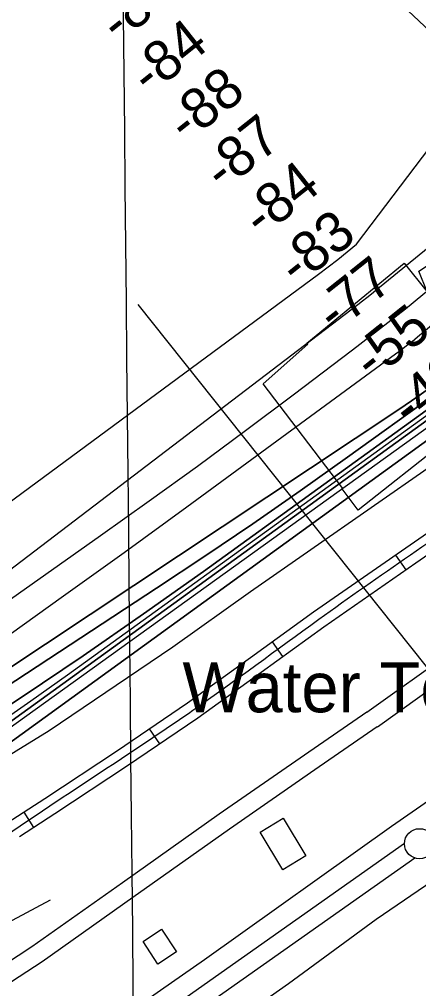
# Model space of a CAD drawing. Extents: x 3625074 to 3663148, y 511451 to 537151.
# Drawn here: x 3644919 to 3645581, y 520518 to 522124 of the extents above; entities that cross this region are included whole.
import ezdxf

# ---------------------------------------------------------------- set-up
doc = ezdxf.new("R2010")
doc.units = 0
for name, color, linetype in [('V-BLDG-OTLN', 7, 'Continuous'), ('V-DOMW-IDEN', 7, 'Continuous'), ('V-GRID-MAJR', 7, 'Continuous'), ('V-LEVE-TOET', 7, 'Continuous'), ('V-RIVR-EDGE', 7, 'Continuous'), ('V-RIVR-RANG', 7, 'Continuous'), ('V-ROAD-CNTR', 7, 'Continuous'), ('V-RRAP-RVMT', 7, 'Continuous'), ('V-SURV-LINE', 7, 'Continuous'), ('V-TOPO-DPTH', 7, 'Continuous'), ('V-TOPO-MAJR', 7, 'Continuous'), ('V-TOPO-MINR', 7, 'Continuous'), ('V-TOPO-WATR', 7, 'Continuous'), ('V-UTIL-LINE', 7, 'Continuous')]:
    doc.layers.add(name, color=color, linetype=linetype)

msp = doc.modelspace()

# ---------------------------------------------------------------- linework, layer by layer
at = {"layer": 'V-BLDG-OTLN'}
for points in [[(3645356.6, 520800.7), (3645394.3, 520738.3), (3645355.8, 520715), (3645318.1, 520777.4)], [(3645154.7, 520616.4), (3645179.4, 520578.9), (3645148.7, 520558.7), (3645124, 520596.2)]]:
    msp.add_lwpolyline(points, close=True, dxfattribs=at)
at = {"layer": 'V-GRID-MAJR'}
msp.add_spline([(3645143, 517019), (3645082.2, 523076.2), (3645021.4, 529136.9), (3644995.2, 531741.3)], degree=3, dxfattribs=at)
at = {"layer": 'V-LEVE-TOET'}
for points in [[(3646068.2, 521247.2), (3646026.4, 521154.8), (3645983.3, 521094.3), (3645844.7, 520999.7), (3645673.5, 520881.8), (3645536.4, 520786.6), (3645226.2, 520566), (3644923.1, 520354.8)], [(3645877.1, 520910.5), (3645853.5, 520882.7), (3645819, 520856.6), (3645773.5, 520822.7), (3645662.1, 520736.1), (3645510.9, 520632.4)], [(3645510.9, 520632.4), (3645365.1, 520525.7), (3645139, 520367), (3644918.6, 520210.5), (3644750.7, 520101.8), (3644714.4, 520075.6)]]:
    msp.add_lwpolyline(points, dxfattribs=at)
at = {"layer": 'V-RIVR-EDGE'}
msp.add_lwpolyline([(3644858.1, 520878.3), (3644968.1, 520945.9), (3645173.7, 521084.6), (3645302.4, 521176.2), (3645602.5, 521384.9), (3645755.9, 521510.6), (3645816.1, 521568.1), (3645852.8, 521592.6), (3645878.1, 521626.8), (3645935.2, 521672.3), (3645970.1, 521708.2), (3646075.9, 521774), (3646145.7, 521823.6), (3646117, 521862.7), (3645776.6, 521606), (3645750.2, 521642.7), (3646026.9, 521855.8), (3646319.2, 522083.2), (3646492.5, 522241.2), (3646750, 522464.5), (3646880.6, 522583)], dxfattribs=at)
at = {"layer": 'V-RIVR-RANG'}
msp.add_line((3645739.2, 520869.8), (3645115.7, 521651.6), dxfattribs=at)
at = {"layer": 'V-ROAD-CNTR'}
for p, q in [((3645560.4, 521211.8), (3645543.3, 521236.5)), ((3645356.2, 521068.2), (3645338.6, 521092.5)), ((3645151.8, 520923.5), (3645134.9, 520948.3)), ((3644943, 520785.3), (3644926.7, 520810.5))]:
    msp.add_line(p, q, dxfattribs=at)
for points in [[(3646202.2, 521733.1), (3646154.4, 521693.9), (3646032.6, 521593.1), (3645910.5, 521493.3), (3645813, 521422), (3645712.7, 521353.6), (3645559.7, 521247.8), (3645406.7, 521141.7), (3645302.2, 521066.2), (3645197.9, 520991), (3645080.1, 520911.2), (3644961.1, 520832.8), (3644862.3, 520768.8), (3644762.8, 520706.5), (3644752.7, 520700.7), (3644746.6, 520697.6)], [(3645868.3, 521425.3), (3645830.3, 521397.5), (3645729.6, 521328.9), (3645576.7, 521223.1), (3645424.1, 521117.3), (3645319.8, 521041.9), (3645215.1, 520966.4), (3645096.8, 520886.2), (3644977.5, 520807.7), (3644918.9, 520769.7)], [(3645495.3, 520976.2), (3645636.4, 521076.9), (3645791.2, 521184), (3645953.5, 521299)], [(3645512.7, 520951.8), (3645653.6, 521052.4), (3645808.4, 521159.5), (3645970.3, 521274.1)], [(3645495.5, 520976.3), (3645391.9, 520905.1), (3645250.3, 520806.9), (3645089.9, 520693.6), (3644939.8, 520587.2), (3644848.1, 520527.9)], [(3645512.5, 520951.6), (3645408.9, 520880.4), (3645267.5, 520782.3), (3645107.2, 520669.1), (3644956.6, 520562.3), (3644865.4, 520503.3)], [(3643614, 519940.3), (3644970.3, 520665.3)]]:
    msp.add_lwpolyline(points, dxfattribs=at)
msp.add_spline([(3646385.4, 521861.4), (3646274.8, 521773), (3646164, 521682.3), (3645919.7, 521481.5), (3645721.1, 521341.3), (3645415.4, 521129.5), (3645206.5, 520978.7), (3644969.3, 520820.2), (3644770.5, 520693.6), (3644748.8, 520681.9)], degree=3, dxfattribs=at)
at = {"layer": 'V-RRAP-RVMT'}
msp.add_lwpolyline([(3646048.7, 521750.2), (3645693.5, 521473.6), (3645687.3, 521481), (3645628.5, 521435.9), (3645634.8, 521427.8), (3645627.3, 521422.1), (3645625, 521424.7), (3645481.1, 521311.1), (3645454.3, 521346.2), (3645455.5, 521347.1), (3645323.4, 521520.4), (3645397.3, 521586), (3645395.7, 521587.5), (3645557.4, 521720.5), (3645595.4, 521672.7), (3645581.6, 521707.1), (3645746.3, 521815.2), (3645760.4, 521797.4), (3645778.1, 521811.6)], dxfattribs=at)
at = {"layer": 'V-SURV-LINE'}
for points in [[(3644736.7, 520180.9), (3645557.7, 520758.9)], [(3645575, 520734.3), (3644754, 520156.4)]]:
    msp.add_lwpolyline(points, dxfattribs=at)
msp.add_circle((3645582.7, 520758.1), 25, dxfattribs=at)
at = {"layer": 'V-TOPO-DPTH'}
for points in [[(3647339.7, 522951.4), (3646609, 522302.4), (3646587.8, 522283.6), (3646566.5, 522264.8), (3646545.3, 522246), (3646524, 522227.3), (3646399.5, 522118), (3646315.5, 522045.2), (3646231, 521973), (3646145.5, 521902), (3646059.4, 521831.6), (3645668.6, 521516.2), (3645652, 521503), (3645635.2, 521490), (3645618.3, 521477.2), (3645601.2, 521464.7), (3644764.2, 520859.5)], [(3644764.2, 520859.5), (3645601.2, 521464.7), (3645618.3, 521477.2), (3645635.2, 521490), (3645652, 521503), (3645668.6, 521516.2), (3646059.4, 521831.6), (3646145.5, 521902), (3646231, 521973), (3646315.5, 522045.2), (3646399.5, 522118), (3646524, 522227.3), (3646545.3, 522246), (3646566.5, 522264.8), (3646587.8, 522283.6), (3646609, 522302.4), (3647339.7, 522951.4)], [(3644821.9, 520934.9), (3644923.7, 521001.7), (3645024.7, 521069.6), (3645124.7, 521139), (3645224.1, 521209.5), (3645603.8, 521483.1), (3645615.4, 521491.7), (3645627, 521500.4), (3645638.4, 521509.3), (3645649.8, 521518.3), (3645825.1, 521660.2), (3645923.4, 521741), (3646021, 521822.6), (3646117.6, 521905.5), (3646213.4, 521989.2), (3646494.4, 522238.1), (3646521, 522261.7), (3646547.7, 522285.4), (3646574.4, 522309), (3646601.1, 522332.6), (3646764, 522476.4)], [(3646764, 522476.4), (3646601.1, 522332.6), (3646574.4, 522309), (3646547.7, 522285.4), (3646521, 522261.7), (3646494.4, 522238.1), (3646213.4, 521989.2), (3646117.6, 521905.5), (3646021, 521822.6), (3645923.4, 521741), (3645825.1, 521660.2), (3645649.8, 521518.3), (3645638.4, 521509.3), (3645627, 521500.4), (3645615.4, 521491.7), (3645603.8, 521483.1), (3645224.1, 521209.5), (3645124.7, 521139), (3645024.7, 521069.6), (3644923.7, 521001.7), (3644821.9, 520934.9)], [(3646832.6, 522462.9), (3646750.1, 522390.1), (3646648.1, 522300.1), (3646616.5, 522272.4), (3646584.9, 522244.6), (3646553.3, 522217), (3646521.7, 522189.3), (3646520.8, 522188.5), (3646488.5, 522160.7), (3646456.2, 522133), (3646423.5, 522105.6), (3646390.8, 522078.3), (3645704.7, 521512.6), (3645678.2, 521490.9), (3645651.5, 521469.4), (3645624.6, 521448.1), (3644681.8, 520765.8)], [(3645306, 521288.3), (3645384.8, 521343.1), (3645463.1, 521398.6), (3645606.3, 521501.5), (3645612.6, 521506.1), (3645618.8, 521510.8), (3645624.9, 521515.6), (3645631, 521520.4), (3645722.2, 521594.4), (3645773.4, 521636.7), (3645824.3, 521679.5), (3645874.6, 521723), (3645924.5, 521766.9), (3646511.7, 522292.2)], [(3646511.7, 522292.2), (3645924.5, 521766.9), (3645874.6, 521723), (3645824.3, 521679.5), (3645773.4, 521636.7), (3645722.2, 521594.4), (3645631, 521520.4), (3645624.9, 521515.6), (3645618.8, 521510.8), (3645612.6, 521506.1), (3645606.3, 521501.5), (3645463.1, 521398.6), (3645384.8, 521343.1), (3645306, 521288.3)], [(3644596.3, 520846.2), (3645548.5, 521477.8), (3645559, 521484.8), (3645569.5, 521491.9), (3645579.8, 521499.1), (3645590.1, 521506.4), (3645608.9, 521519.9), (3645611.4, 521521.8), (3645612.3, 521522.5), (3645624.6, 521532.5), (3645631.6, 521538.3), (3645638.4, 521544.1), (3645645.2, 521550), (3645651.9, 521556), (3645672.5, 521574.8), (3645689.4, 521590.2), (3645706.3, 521605.8), (3645723.1, 521621.4), (3645739.8, 521637.1), (3646049.1, 521928.9), (3646123.4, 521998), (3646198.2, 522066.5), (3646274, 522133.9)], [(3646274, 522133.9), (3646198.2, 522066.5), (3646123.4, 521998), (3646049.1, 521928.9), (3645739.8, 521637.1), (3645723.1, 521621.4), (3645706.3, 521605.8), (3645689.4, 521590.2), (3645672.5, 521574.8), (3645651.9, 521556), (3645645.2, 521550), (3645638.4, 521544.1), (3645631.6, 521538.3), (3645624.6, 521532.5), (3645612.3, 521522.5), (3645611.4, 521521.8), (3645608.9, 521519.9), (3645590.1, 521506.4), (3645579.8, 521499.1), (3645569.5, 521491.9), (3645559, 521484.8), (3645548.5, 521477.8), (3644596.3, 520846.2)], [(3643485.5, 520175.8), (3643486.9, 520176.7), (3643517.4, 520193.9), (3643548, 520211.2), (3643578.5, 520228.5), (3643609.1, 520245.7), (3643986.6, 520458.9), (3644090.1, 520518.1), (3644193.3, 520578), (3644295.8, 520638.8), (3644397.9, 520700.4), (3644576.6, 520809.3), (3644589.1, 520817), (3644601.5, 520824.7), (3644613.8, 520832.6), (3644626.1, 520840.6), (3645146.6, 521181.4), (3645226.5, 521234.5), (3645306, 521288.3)], [(3645306, 521288.3), (3645226.5, 521234.5), (3645146.6, 521181.4), (3644626.1, 520840.6), (3644613.8, 520832.6), (3644601.5, 520824.7), (3644589.1, 520817), (3644576.6, 520809.3), (3644397.9, 520700.4), (3644295.8, 520638.8), (3644193.3, 520578), (3644090.1, 520518.1), (3643986.6, 520458.9), (3643609.1, 520245.7), (3643578.5, 520228.5), (3643548, 520211.2), (3643517.4, 520193.9), (3643486.9, 520176.7), (3643485.5, 520175.8)]]:
    msp.add_lwpolyline(points, dxfattribs=at)
at = {"layer": 'V-TOPO-MAJR'}
msp.add_lwpolyline([(3644883.6, 521091.9), (3644988.4, 521166.1), (3645092.6, 521241), (3645196.5, 521316.4), (3645543.1, 521569.8), (3645552.2, 521576.7), (3645561.3, 521583.6), (3645570.2, 521590.7), (3645579.1, 521598), (3645684.3, 521685.7), (3645745.6, 521736.9), (3645806.8, 521788.2), (3645867.9, 521839.8), (3645928.8, 521891.4), (3646425.6, 522313.1), (3646452.9, 522336.1), (3646480.4, 522359), (3646507.9, 522381.8), (3646535.6, 522404.4), (3647111, 522872)], dxfattribs=at)
at = {"layer": 'V-TOPO-MINR'}
for points in [[(3644582.8, 520968.6), (3645480.3, 521652), (3645487.9, 521657.8), (3645495.4, 521663.6), (3645502.9, 521669.5), (3645510.3, 521675.5), (3645917.4, 522007), (3646001.6, 522076.1), (3646085.5, 522145.6), (3646169, 522215.6), (3646252.1, 522286), (3646390.3, 522403.7), (3646404.1, 522415.5), (3646418, 522427.4), (3646431.8, 522439.2), (3646445.6, 522451.1), (3647117.9, 523029)], [(3644595.2, 521097.8), (3645415.1, 521702), (3645431.2, 521714.1), (3645447.2, 521726.4), (3645462.9, 521739.1), (3645478.4, 521752), (3645744.2, 522102), (3645760.6, 522123.3), (3645779.5, 522142.9), (3646227.5, 522533.6), (3646253.6, 522556.1), (3646280, 522578.2), (3646306.8, 522600), (3646333.8, 522621.4), (3646754.9, 522950.7), (3646803.8, 522986.1), (3646854.3, 523019)], [(3644764.2, 520859.5), (3645601.2, 521464.7), (3645618.3, 521477.2), (3645635.2, 521490), (3645652, 521503), (3645668.6, 521516.2), (3646059.4, 521831.6), (3646145.5, 521902), (3646231, 521973), (3646315.5, 522045.2), (3646399.5, 522118), (3646524, 522227.3), (3646545.3, 522246), (3646566.5, 522264.8), (3646587.8, 522283.6), (3646609, 522302.4), (3647339.7, 522951.4)], [(3644678.3, 520789.4), (3645620.6, 521466.4), (3645641.3, 521482.3), (3645661.9, 521498.4), (3645682.3, 521514.7), (3646222.1, 521952.8), (3646282, 522002), (3646341.6, 522051.6), (3646400.6, 522101.8), (3646459.2, 522152.5), (3646522.8, 522208.3), (3646549.3, 522231.5), (3646575.8, 522254.7), (3646602.2, 522278), (3646628.5, 522301.3), (3647118.2, 522735.2)], [(3644876.8, 520952.6), (3644938.1, 520995.1), (3644998.9, 521038.2), (3645602.5, 521473.9), (3645616.9, 521484.5), (3645631.1, 521495.2), (3645645.2, 521506.1), (3645659.2, 521517.2), (3645902.5, 521713.9), (3646013.6, 521805), (3646124, 521897), (3646233.2, 521990.4), (3646341.6, 522084.8), (3646525.1, 522246.7), (3646541.2, 522260.8), (3646557.2, 522275), (3646573.2, 522289.2), (3646589.3, 522303.4), (3647057.4, 522718.1)], [(3644821.9, 520934.9), (3644923.7, 521001.7), (3645024.7, 521069.6), (3645124.7, 521139), (3645224.1, 521209.5), (3645603.8, 521483.1), (3645615.4, 521491.7), (3645627, 521500.4), (3645638.4, 521509.3), (3645649.8, 521518.3), (3645825.1, 521660.2), (3645923.4, 521741), (3646021, 521822.6), (3646117.6, 521905.5), (3646213.4, 521989.2), (3646494.4, 522238.1), (3646521, 522261.7), (3646547.7, 522285.4), (3646574.4, 522309), (3646601.1, 522332.6), (3646764, 522476.4)], [(3644563.6, 520923.2), (3645053.7, 521268.9), (3645134.2, 521326.2), (3645214.3, 521384.1), (3645293.8, 521442.8), (3645373, 521502), (3645471.6, 521576.6), (3645501, 521599.1), (3645530.3, 521621.8), (3645559.2, 521644.8), (3645588, 521668.1), (3645627.2, 521700.2), (3645675.4, 521739.8), (3645723.3, 521779.7), (3645771, 521819.8), (3645818.5, 521860.2), (3646429.1, 522382.4)], [(3645306, 521288.3), (3645384.8, 521343.1), (3645463.1, 521398.6), (3645606.3, 521501.5), (3645612.6, 521506.1), (3645618.8, 521510.8), (3645624.9, 521515.6), (3645631, 521520.4), (3645722.2, 521594.4), (3645773.4, 521636.7), (3645824.3, 521679.5), (3645874.6, 521723), (3645924.5, 521766.9), (3646511.7, 522292.2)], [(3644596.3, 520846.2), (3645548.5, 521477.8), (3645559, 521484.8), (3645569.5, 521491.9), (3645579.8, 521499.1), (3645590.1, 521506.4), (3645608.9, 521519.9), (3645611.4, 521521.8), (3645612.3, 521522.5), (3645624.6, 521532.5), (3645631.6, 521538.3), (3645638.4, 521544.1), (3645645.2, 521550), (3645651.9, 521556), (3645672.5, 521574.8), (3645689.4, 521590.2), (3645706.3, 521605.8), (3645723.1, 521621.4), (3645739.8, 521637.1), (3646049.1, 521928.9), (3646123.4, 521998), (3646198.2, 522066.5), (3646274, 522133.9)], [(3643485.5, 520175.8), (3643486.9, 520176.7), (3643517.4, 520193.9), (3643548, 520211.2), (3643578.5, 520228.5), (3643609.1, 520245.7), (3643986.6, 520458.9), (3644090.1, 520518.1), (3644193.3, 520578), (3644295.8, 520638.8), (3644397.9, 520700.4), (3644576.6, 520809.3), (3644589.1, 520817), (3644601.5, 520824.7), (3644613.8, 520832.6), (3644626.1, 520840.6), (3645146.6, 521181.4), (3645226.5, 521234.5), (3645306, 521288.3)]]:
    msp.add_lwpolyline(points, dxfattribs=at)
at = {"layer": 'V-TOPO-WATR'}
msp.add_lwpolyline([(3644681.8, 520765.8), (3645624.6, 521448.1), (3645651.5, 521469.4), (3645678.2, 521490.9), (3645704.7, 521512.6), (3646390.8, 522078.3), (3646423.5, 522105.6), (3646456.2, 522133), (3646488.5, 522160.7), (3646520.8, 522188.5), (3646521.7, 522189.3), (3646553.3, 522217), (3646584.9, 522244.6), (3646616.5, 522272.4), (3646648.1, 522300.1), (3646750.1, 522390.1), (3646832.6, 522462.9)], dxfattribs=at)
at = {"layer": 'V-UTIL-LINE'}
msp.add_lwpolyline([(3646463.5, 521294.4), (3643690.2, 523896.2), (3642430.9, 525039.6), (3641157.8, 526208.7), (3640560, 526745.2), (3640328.9, 527487.9), (3640092.7, 528208), (3639626.2, 529640.2), (3639138.7, 531125.2), (3638954.8, 531677)], dxfattribs=at)

# ---------------------------------------------------------------- texts
at = {"layer": 'V-DOMW-IDEN'}
msp.add_text('Water Tower', height=83, dxfattribs=at).set_placement((3645189.4, 520976))
at = {"layer": 'V-RIVR-RANG'}
for s, p in [('-81', (3645083.1, 522083.7)), ('-84', (3645134.3, 521996.7)), ('-88', (3645195.7, 521917.8)), ('-87', (3645256, 521838)), ('-84', (3645320.3, 521761.3)), ('-83', (3645379.5, 521680.7)), ('-77', (3645442.3, 521602.9)), ('-55', (3645503.9, 521524)), ('-42', (3645566.7, 521446.2))]:
    msp.add_text(s, height=67, rotation=38.4385, dxfattribs=at).set_placement(p)

doc.saveas('drawing.dxf')
